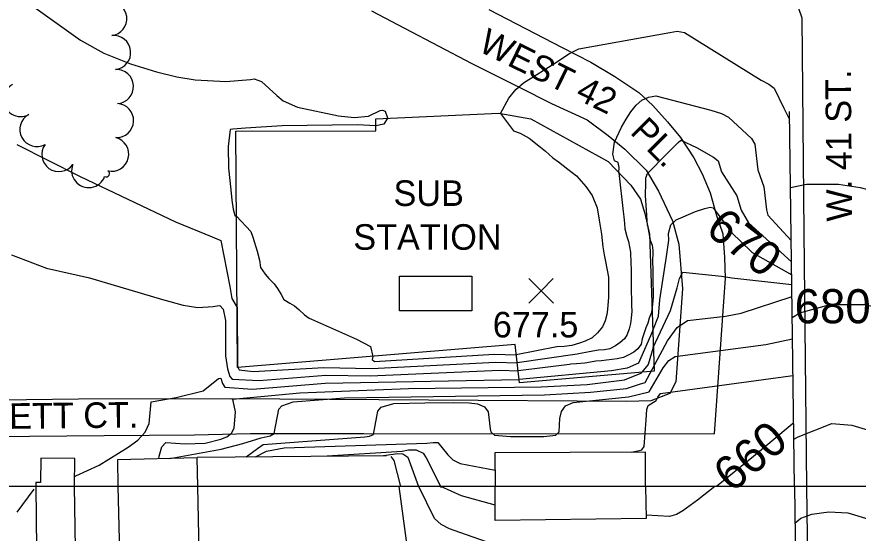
# Model space of a CAD drawing. Extents: x 79600 to 91800, y 75600 to 84400.
# Drawn here: x 80284.4 to 80777.7, y 79972.6 to 80275.4 of the extents above; entities that cross this region are included whole.
import ezdxf

# ---------------------------------------------------------------- set-up
doc = ezdxf.new("R2010")
doc.units = 0
for name, color, linetype in [('080-085$0$BLDG', 7, 'Continuous'), ('080-085$0$BRIDGE', 7, 'Continuous'), ('080-085$0$GRID', 7, 'Continuous'), ('080-085$0$INDEX', 7, 'Continuous'), ('080-085$0$INTER', 7, 'Continuous'), ('080-085$0$ROAD', 7, 'Continuous'), ('084-085$0$BLDG', 7, 'Continuous'), ('084-085$0$BRIDGE', 7, 'Continuous'), ('084-085$0$GRID', 7, 'Continuous'), ('084-085$0$INDEX', 7, 'Continuous'), ('084-085$0$INDXLBL', 7, 'Continuous'), ('084-085$0$INTER', 7, 'Continuous'), ('084-085$0$ROAD', 7, 'Continuous'), ('084-085$0$ROAD-NAME', 7, 'Continuous'), ('084-085$0$SPOTMARK', 7, 'Continuous'), ('084-085$0$SPOTS', 7, 'Continuous'), ('084-085$0$TRANSPWRLN', 7, 'Continuous'), ('084-085$0$TREES', 7, 'Continuous'), ('084-085$0$WALL', 7, 'Continuous')]:
    doc.layers.add(name, color=color, linetype=linetype)

# ---------------------------------------------------------------- blocks, each defined once
blk = doc.blocks.new('084-085$0$SPOTX')
at = {"layer": '084-085$0$SPOTMARK'}
for p, q in [((-0.37, 0.358), (0.351, -0.358)), ((-0.012, 0), (0.347, 0.358)), ((-0.012, 0), (-0.37, -0.358))]:
    blk.add_line(p, q, dxfattribs=at)

msp = doc.modelspace()

# ---------------------------------------------------------------- linework, layer by layer
at = {"layer": '080-085$0$BLDG'}
for points in [[(80295.53, 80000), (80296.04, 79963.4), (80318.8, 79963.74), (80318.19, 80000)], [(80343.67, 80000), (80345.8, 79914.04), (80392.23, 79913.89), (80390.54, 80000)], [(80653.05, 80000), (80653.41, 79981.17), (80564.86, 79980.09), (80564.84, 80000)]]:
    msp.add_lwpolyline(points, dxfattribs=at)
at = {"layer": '080-085$0$BRIDGE'}
msp.add_lwpolyline([(80740.43, 80000), (80745.58, 79604.08), (80736.73, 79594.24)], dxfattribs=at)
at = {"layer": '080-085$0$GRID'}
msp.add_line((85000, 80000), (80000, 80000), dxfattribs=at)
at = {"layer": '080-085$0$INDEX'}
msp.add_line((80284.64, 79984.83), (80294.57, 79998.37), dxfattribs=at)
for points in [[(80564.85, 79988.98), (80545.14, 79994.51), (80533, 80000)], [(80693.65, 80000), (80683.44, 79991.92), (80674.91, 79985.69), (80671.08, 79983.61), (80667.14, 79982.4), (80653.38, 79983.18)]]:
    msp.add_lwpolyline(points, dxfattribs=at)
at = {"layer": '080-085$0$INTER'}
for points in [[(80530.36, 79904.35), (80524.82, 79928.4), (80517.27, 79952.89), (80512.78, 79968.12), (80508.48, 80000)], [(80589.54, 79900.84), (80590.81, 79912.47), (80591.03, 79924.67), (80590.48, 79931.49), (80587.08, 79944.56), (80583.96, 79950.37), (80579.74, 79955.5), (80574.32, 79959.99), (80559.83, 79967.45), (80544.14, 79973.03), (80538.02, 79975.17), (80533.18, 79977.6), (80529.25, 79981.13), (80520.2, 80000)], [(80740.55, 79978.45), (80744.02, 79981.31), (80750.54, 79983.68), (80760.51, 79984.99), (80771.63, 79984.5), (80794.26, 79977.73)]]:
    msp.add_lwpolyline(points, dxfattribs=at)
at = {"layer": '080-085$0$ROAD'}
msp.add_lwpolyline([(80756.14, 79270.84), (80756.54, 79272.93), (80756.5, 79277.54), (80752.8, 79608.19), (80747.65, 80000)], dxfattribs=at)
at = {"layer": '084-085$0$BLDG'}
msp.add_line((80653.05, 80000), (80652.97, 80020.05), dxfattribs=at)
msp.add_lwpolyline([(80551.12, 80102.9), (80508.77, 80103.01), (80508.82, 80123.38), (80551.17, 80123.27)], close=True, dxfattribs=at)
for points in [[(80298.5, 80016.54), (80298.37, 80002.22), (80295.55, 80002.25), (80295.53, 80000)], [(80318.19, 80000), (80318.35, 80016.34), (80298.5, 80016.54)], [(80390.54, 80000), (80390.23, 80016.74), (80343.38, 80015.63), (80343.67, 80000)], [(80652.97, 80020.05), (80564.75, 80019.66), (80564.84, 80000)]]:
    msp.add_lwpolyline(points, dxfattribs=at)
at = {"layer": '084-085$0$BRIDGE'}
msp.add_line((80740.43, 80000), (80737.4, 80219.78), dxfattribs=at)
at = {"layer": '084-085$0$GRID'}
msp.add_line((85000, 80000), (80000, 80000), dxfattribs=at)
at = {"layer": '084-085$0$INDEX'}
for points in [[(80657.23, 80091.33), (80660.62, 80099.74), (80661.32, 80109.4), (80665.31, 80134.74), (80666.59, 80144.46), (80666.5, 80148.32), (80667.87, 80153.34), (80670.88, 80156.29), (80682.39, 80161.3), (80687.74, 80162.97), (80690.93, 80163.8), (80692.69, 80163.46), (80703.6, 80148.65), (80714.79, 80138.01), (80715.58, 80137.2), (80738.72, 80123.98)], [(80739.06, 80099.09), (80743.54, 80101.74), (80761.21, 80106.65), (80781.83, 80106.65), (80794.33, 80103.52)], [(80657.23, 80091.33), (80648.9, 80072.25), (80642.24, 80069.38), (80633.11, 80067.68), (80578.89, 80062.73)], [(80318.25, 80005.89), (80318.95, 80006.13), (80332.7, 80012.41), (80349.72, 80023.01), (80355.31, 80027.11), (80359.64, 80031.73), (80362.05, 80036.85), (80363.19, 80049.55), (80377.83, 80052.07), (80393.61, 80056.13), (80402.74, 80063.21), (80404.05, 80063.39), (80404.92, 80060.42), (80406.29, 80058.17), (80422.65, 80057), (80465.12, 80060.51), (80578.89, 80062.73)], [(80694.58, 80000.23), (80716.36, 80017.78), (80738.99, 80036.66), (80739.91, 80037.43)], [(80466.3, 80017.83), (80510.33, 80020.62), (80514.11, 80021.36), (80518.49, 80021.36), (80522.6, 80019.42), (80524.39, 80016.82), (80533.15, 79999.35)]]:
    msp.add_lwpolyline(points, dxfattribs=at)
at = {"layer": '084-085$0$INTER'}
msp.add_line((80413.57, 80104.82), (80413.82, 80071.02), dxfattribs=at)
for points in [[(80287.52, 80286.23), (80321.78, 80261.69), (80335.4, 80254.03), (80351.01, 80247.73), (80366.24, 80243.07), (80378.23, 80240.11), (80389.02, 80238.43), (80406.91, 80237.47), (80421.47, 80238.56), (80423.61, 80238.98), (80427.95, 80237.42), (80436.78, 80229.17), (80440.52, 80226.2), (80449.04, 80222.36), (80472.96, 80217.38), (80482.19, 80216.28), (80490.52, 80217.15), (80497.41, 80220.4), (80498.89, 80220.63), (80500.29, 80220.12), (80501.81, 80216.1), (80501.79, 80215.86)], [(80567.92, 80218.65), (80572.91, 80227.76), (80576.93, 80232.68), (80581.54, 80236.6), (80600.72, 80248.73), (80608.1, 80253.7), (80613.88, 80256.52), (80667.26, 80266.25), (80671.52, 80267.02), (80675.87, 80266.2), (80720.77, 80238.31), (80725.34, 80235.91), (80728.35, 80233.46), (80734.08, 80221.76), (80737.46, 80215.1)], [(80637.35, 80183.99), (80637.57, 80186.94), (80636.9, 80190.04), (80634.79, 80190.96), (80633.87, 80194.87), (80634.73, 80201.85), (80638.92, 80210.75), (80641.68, 80215.34), (80644.47, 80219.69), (80647.44, 80223.5), (80650.85, 80226.46), (80654.83, 80228.32), (80659.1, 80229.07), (80691.29, 80220.64), (80697.63, 80218.77), (80701.6, 80216.48), (80712.38, 80206.63), (80715.23, 80203.95), (80717.09, 80200.78), (80718.87, 80185.56), (80722.33, 80175.75), (80723.97, 80162.15), (80724.78, 80159.14), (80738.44, 80144.2)], [(80567.92, 80218.65), (80575.68, 80208.62), (80579.58, 80207.15), (80584.79, 80204.13), (80591.4, 80198.98), (80594.44, 80196.58), (80598.62, 80192.78), (80601.9, 80190.27), (80607.43, 80186.13), (80612.58, 80182.16), (80618.03, 80175.83), (80621.71, 80170.54), (80624.67, 80163.27), (80625.78, 80156.19), (80627.29, 80147.89), (80627.95, 80140.51), (80628.82, 80135.71), (80629.6, 80131.99), (80631.25, 80122.64), (80631.33, 80119.28), (80631.32, 80114.98), (80631.39, 80110.95), (80630.81, 80103.78), (80630.42, 80100.78), (80629.4, 80097.18), (80627.71, 80093.57), (80624.89, 80090.03), (80621.78, 80087.13), (80617.55, 80085.15), (80614.38, 80084.08), (80609.73, 80082.71), (80605.34, 80082.01), (80600.95, 80081.88), (80577.22, 80077.07)], [(80501.79, 80215.86), (80499.65, 80212.48), (80494.89, 80211.5)], [(80494.89, 80211.5), (80483.86, 80212.1), (80440.05, 80211.41), (80418.56, 80210.11), (80410.97, 80209.47), (80409.45, 80209.4), (80408.3, 80199.29), (80408.48, 80186.6), (80409.94, 80173.96), (80410.56, 80167.77), (80411.32, 80162.67), (80411.78, 80160.38), (80412.29, 80158.62), (80413.16, 80158.56)], [(80284.38, 80200.51), (80321.62, 80181.75), (80377.41, 80155.1), (80398.96, 80146.29), (80404, 80144.15), (80409.21, 80117.14), (80410.41, 80110.22), (80413.57, 80104.82)], [(80654.2, 80152.96), (80653.53, 80162.05), (80653.07, 80170.55), (80653.14, 80178.06), (80653.12, 80180.87), (80654.13, 80183.52), (80665.51, 80195.09), (80672.19, 80201.73), (80673.62, 80203.03), (80682.87, 80198.71), (80692.84, 80193.08), (80695.52, 80190.93), (80697.47, 80184.47), (80706.52, 80170.44), (80709.1, 80162.04), (80713.47, 80154.65), (80738.61, 80131.7)], [(80637.35, 80183.99), (80639.86, 80161.28), (80640.29, 80158.01), (80640.65, 80154.25), (80640.94, 80151.03), (80642.09, 80146.54), (80643.05, 80143.61), (80644.14, 80137.44), (80644.37, 80130.7), (80644.5, 80127.5), (80644.57, 80123.74), (80644.62, 80119.17), (80644.62, 80114.35), (80644.76, 80109.7), (80644.87, 80106.13), (80644.92, 80102.74), (80644.59, 80098.72), (80644.26, 80095.49), (80643.42, 80092.4), (80642.23, 80089.15), (80640.74, 80086.45), (80638.18, 80084.32), (80635.37, 80082.42), (80632.18, 80080.68), (80629.02, 80080.12), (80625.51, 80079.82), (80622.16, 80079.29), (80619, 80078.65), (80614.92, 80077.99), (80612.92, 80077.56), (80577.75, 80072.47)], [(80738.01, 80175.31), (80747.47, 80177.3), (80766.12, 80177.3), (80778.88, 80175.33), (80794.36, 80171.21)], [(80413.16, 80158.56), (80421.63, 80149.53), (80422.86, 80146.26), (80425.42, 80137.98), (80426.68, 80132.68), (80427.37, 80128.42), (80430.07, 80124.53), (80432.23, 80122), (80435.29, 80118.71), (80437.23, 80116.06), (80439.42, 80112.49), (80441.04, 80109.65), (80444.45, 80107.49), (80447.21, 80105.94), (80449.76, 80103.8), (80453.14, 80100.65), (80455.85, 80098.67), (80457.21, 80098.06), (80483.47, 80086.25), (80491.8, 80082.03), (80493.06, 80076.27)], [(80654.2, 80152.96), (80655.72, 80144.5), (80656.84, 80141.48), (80657.27, 80138.26), (80657.17, 80131.19), (80657.22, 80127.77), (80657.28, 80122.88), (80657.35, 80118.74), (80657.47, 80114.92), (80657.53, 80111.19), (80657.09, 80106.84), (80656.43, 80101.93), (80655.21, 80098.7), (80654.45, 80095.78), (80653.28, 80092.93), (80651.99, 80089.48), (80651.09, 80086.58), (80650.38, 80083.45), (80648.51, 80080.71), (80646.24, 80078.72), (80642.92, 80076.87), (80640.18, 80075.6), (80636.44, 80074.81), (80633.38, 80074.36), (80630.22, 80073.99), (80627.16, 80073.7), (80623.91, 80073.46), (80620.67, 80072.82), (80617.42, 80072.32), (80612.46, 80071.96), (80609.24, 80071.72), (80608.41, 80071.49), (80578.29, 80067.84)], [(80281.31, 80135.87), (80301.8, 80127.93), (80326.99, 80122.25), (80369.81, 80109.62), (80381.85, 80106.3), (80390.46, 80104.85), (80399.54, 80105.43), (80401.87, 80105.99), (80403.41, 80106.11), (80405.31, 80103.93), (80406.72, 80097.27), (80406.83, 80076.63), (80407.92, 80068.96), (80409.28, 80064.38), (80410.65, 80062.93), (80426.5, 80062.16), (80465.6, 80065.18), (80491.51, 80064.85), (80567.56, 80068.19), (80578.29, 80067.84)], [(80657.56, 80081.51), (80667.65, 80103.22), (80671.56, 80116.4), (80672.93, 80121.86), (80674.82, 80125.64), (80697.56, 80123.36), (80703.54, 80122.31), (80738.8, 80118.39)], [(80374.09, 80016.36), (80404.18, 80021.86), (80416.83, 80025.2), (80427.61, 80028.52), (80432.94, 80029.57), (80435.33, 80031), (80438.1, 80045.22), (80439.79, 80047.33), (80446.36, 80049.6), (80476.44, 80051.9), (80593.73, 80053.78), (80620.66, 80055.18), (80641.77, 80057.47), (80649.42, 80059.88), (80652.87, 80060.91), (80665.84, 80085.45), (80671.56, 80093.14), (80677.7, 80097.29), (80699.98, 80099.92), (80709.13, 80101.66), (80738.89, 80111.42)], [(80418.94, 80017.37), (80425.56, 80022.27), (80428.8, 80024.54), (80488.44, 80029.01), (80491.18, 80029.48), (80493.49, 80030.51), (80495.39, 80040.97), (80496.1, 80044.09), (80498.03, 80046.54), (80505.53, 80048.63), (80523.57, 80049.05), (80540.61, 80049.14), (80549.71, 80049.03), (80554.48, 80048.39), (80558.55, 80046.71), (80560.85, 80043.72), (80562, 80033.82), (80562.3, 80031.96), (80564.42, 80030.05), (80573.8, 80029.2), (80593.41, 80029.27), (80600.4, 80030.12), (80602.39, 80032), (80602.78, 80039.91), (80603.68, 80043.86), (80606.14, 80047.18), (80610.57, 80049.19), (80642.95, 80052.48), (80655.2, 80055.42), (80663.39, 80069.5), (80666.63, 80073.85), (80670.45, 80076.24), (80723.56, 80083.24), (80739.24, 80086.48)], [(80657.56, 80081.51), (80654.51, 80071.49), (80650.84, 80067.04)], [(80493.06, 80076.27), (80492.74, 80074.36), (80494.12, 80073.28), (80564.35, 80077.64), (80577.22, 80077.07)], [(80413.82, 80071.02), (80413.79, 80070.29), (80414.75, 80068.36), (80422.92, 80067.4), (80464.43, 80069.72), (80492.41, 80069.07), (80565.06, 80072.86), (80577.75, 80072.47)], [(80367.64, 80016.21), (80367.84, 80017.65), (80369.41, 80023.21), (80371.76, 80025.77), (80383.12, 80025.04), (80394.84, 80025.42), (80403.99, 80027.63), (80407.48, 80029.1), (80410.27, 80031.22), (80411.84, 80034.11), (80412.66, 80043.66), (80411.31, 80050.19), (80410.82, 80051.13), (80450.32, 80054.87), (80514.07, 80057.45), (80591.77, 80058.36), (80618.79, 80059.78), (80640.6, 80062.46), (80647.94, 80065.48), (80650.55, 80066.41), (80650.84, 80067.04)], [(80644.52, 80020.01), (80648.45, 80020.77), (80650.87, 80021.51), (80652.23, 80023.49), (80653.38, 80039), (80653.81, 80045.14), (80654.54, 80047.5), (80659.16, 80050.38), (80660.3, 80052.35), (80661.7, 80054.55), (80737.98, 80064.82), (80739.53, 80065.07)], [(80740.05, 80027.69), (80742.56, 80029.13), (80762.2, 80036.98), (80773.98, 80035.99), (80783.79, 80033.05), (80794.29, 80028.08)], [(80424.43, 80017.42), (80430.7, 80020.63), (80441.06, 80022.55), (80524.81, 80025.4), (80528.46, 80025.75), (80531.23, 80025.65), (80537.01, 80018.53), (80539.95, 80015.49), (80544.42, 80013.5), (80564.8, 80009.51)], [(80499.47, 80018.15), (80507.7, 80019.36), (80510.82, 80019.14), (80513.68, 80017.22), (80519.83, 80000)], [(80503.78, 80017.47), (80505.4, 80015.2), (80509.37, 80000)]]:
    msp.add_lwpolyline(points, dxfattribs=at)
at = {"layer": '084-085$0$ROAD'}
for points in [[(80492.38, 80278.88), (80551.17, 80247.96), (80578.96, 80234.1), (80597.89, 80224.65), (80618.81, 80214.9), (80631.18, 80205.76), (80640.8, 80197.83), (80653.33, 80185.48), (80660.67, 80173.13), (80668.77, 80155.74), (80672.6, 80142.01), (80674.76, 80115.91), (80670.85, 80061.27), (80667.19, 80054.55), (80656.05, 80050.11), (80642.01, 80049.8), (80409.58, 80051.41), (80320.6, 80051.17), (80198.51, 80049.68), (80124.19, 80047.32), (80118.08, 80047.62), (80113.65, 80052.35), (80112.42, 80062.72), (80108.19, 80345.52)], [(80561.06, 80279.71), (80604.12, 80257.32), (80620.92, 80248.79), (80634.96, 80240.41), (80649.01, 80230.96), (80657.26, 80223.34), (80665.97, 80213.73), (80673.46, 80204.58), (80681.4, 80192.68), (80686.3, 80183.38), (80690.89, 80172.24), (80694.71, 80158.81), (80698.39, 80148.13), (80699.32, 80134.25), (80699.63, 80122.19), (80693.16, 80030.77)], [(80747.65, 80000), (80746, 80149.1), (80744.81, 80274.54), (80742.98, 80280.34)], [(80000, 80025.92), (80053.85, 80027.41), (80225.7, 80028.95), (80335.58, 80029.82), (80388.54, 80030.33), (80421.5, 80030.97), (80487.74, 80031.03), (80693.16, 80030.77)]]:
    msp.add_lwpolyline(points, dxfattribs=at)
at = {"layer": '084-085$0$TRANSPWRLN'}
msp.add_lwpolyline([(80576.51, 80083.16), (80413.83, 80069.72), (80412.79, 80208.3), (80494.89, 80208.53), (80494.89, 80215.55), (80566.92, 80218.82), (80585.85, 80215.48), (80631.04, 80190.5), (80635.78, 80185.62), (80644.49, 80176.62), (80650.14, 80168.39), (80652.59, 80160), (80655.35, 80147.94), (80658.02, 80067.67), (80579.12, 80060.72)], close=True, dxfattribs=at)
at = {"layer": '084-085$0$TREES'}
for centre, radius, start, end in [((80338.92, 80274.31), 10, 276.7094, 96.7094), ((80341.19, 80254.43), 10, 276.2988, 96.2988), ((80342.82, 80234.51), 10, 273.0546, 93.0546), ((80286.69, 80226.87), 10, 118.4297, 298.4297), ((80342.88, 80214.53), 10, 267.3198, 87.3198), ((80296.21, 80209.28), 10, 118.43, 298.43), ((80340.06, 80194.83), 10, 256.4011, 76.4011), ((80309.09, 80194.65), 10, 144.3181, 324.3181), ((80326.55, 80185.24), 10, 159.0614, 339.0614), ((80336.8, 80183.39), 1.94, 242.091, 62.091)]:
    msp.add_arc(centre, radius, start, end, dxfattribs=at)
at = {"layer": '084-085$0$WALL'}
msp.add_line((80390.24, 80017.09), (80501.1, 80018.17), dxfattribs=at)

# ---------------------------------------------------------------- block references
at = {"layer": '084-085$0$SPOTS', "xscale": 20, "yscale": 20}
msp.add_blockref('084-085$0$SPOTX', (80592.01, 80114.67), dxfattribs=at)

# ---------------------------------------------------------------- texts
at = {"layer": '084-085$0$INDXLBL'}
for s, rotation, p in [('670', 322.1361, (80687.35, 80149.03)), ('660', 40.0897, (80703.65, 79995.82))]:
    msp.add_text(s, height=20, rotation=rotation, dxfattribs=at).set_placement(p)
msp.add_text('680', height=20, dxfattribs=at).set_placement((80740.41, 80095.66))
at = {"layer": '084-085$0$ROAD-NAME'}
for s, rotation, p in [('WEST 42', 333.8152, (80554.24, 80255.66)), ('W. 41 ST.', 90.4895, (80774.14, 80155.38)), ('PL.', 315.0192, (80643.4, 80207.29)), ('BARTLETT CT.', 0.6091, (80215.34, 80033.05))]:
    msp.add_text(s, height=15, rotation=rotation, dxfattribs=at).set_placement(p)
at = {"layer": '084-085$0$SPOTS'}
msp.add_text('677.5', height=15, dxfattribs=at).set_placement((80563.44, 80087.36))
at = {"layer": '084-085$0$TRANSPWRLN'}
for s, p in [('SUB', (80505.26, 80164.48)), ('STATION', (80481.69, 80138.77))]:
    msp.add_text(s, height=15, dxfattribs=at).set_placement(p)

doc.saveas('drawing.dxf')
